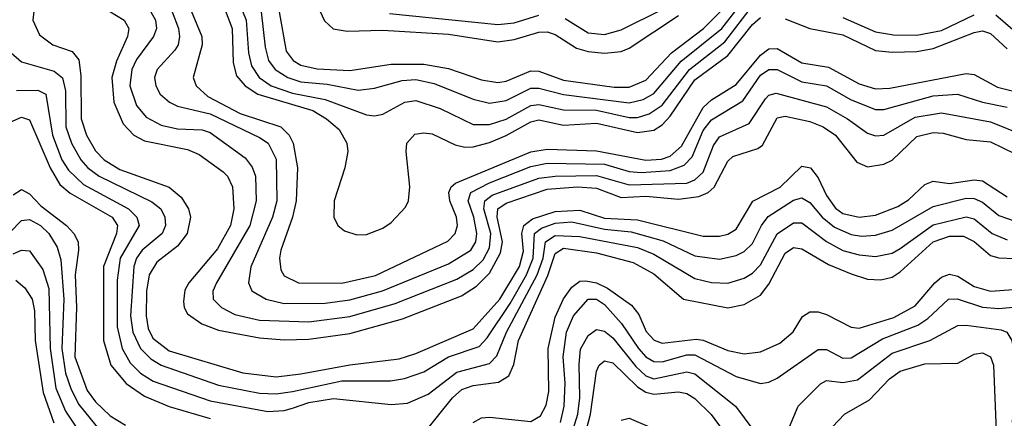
# Model space of a CAD drawing. Header units: inches. Extents: x 990535 to 1117859, y 769386 to 892122.
# Tile 465 of 656: x 1071106 to 1073503, y 803480 to 804451. Entities that reach past the tile are written whole.
import ezdxf

# ---------------------------------------------------------------- set-up
doc = ezdxf.new("R2010")
doc.units = ezdxf.units.IN
doc.header["$MEASUREMENT"] = 0
doc.layers.add('B0870', color=7, linetype='Continuous')

msp = doc.modelspace()

# ---------------------------------------------------------------- linework, layer by layer
at = {"layer": 'B0870', "color": 5}
for points, elevation in [([(1071474.7, 804590), (1071549.5, 804410), (1071550, 804389.8), (1071528.1, 804310), (1071535.6, 804290), (1071564, 804264), (1071642.5, 804222.5), (1071742, 804190), (1071762.3, 804170), (1071772, 804150), (1071782.5, 804090), (1071779.1, 804010), (1071770.1, 803970.1), (1071741.6, 803890), (1071738.2, 803870), (1071741.6, 803841.6), (1071750, 803827.1), (1071784.6, 803810), (1071890, 803809.1), (1071972.3, 803827.7), (1072148.3, 803911.7), (1072166, 803930), (1072171.6, 803950), (1072169.1, 803970), (1072153.5, 804010), (1072150.8, 804030), (1072156.4, 804043.6), (1072167.3, 804052.7), (1072350, 804129), (1072390, 804135.4), (1072510, 804131.9), (1072630, 804108.7), (1072668.6, 804111.4), (1072690, 804119), (1072716.9, 804143.1), (1072770, 804237.2), (1072790, 804255.8), (1072850, 804293.4), (1072910, 804364.5), (1072930, 804380.1), (1072950, 804380.8), (1073010, 804346.1), (1073075.3, 804335.3), (1073150, 804294.9), (1073190, 804282.3), (1073224.3, 804284.3), (1073410, 804320.2), (1073430, 804317.8), (1073486.9, 804286.9), (1073590, 804260.8)], 3080), ([(1071144, 804510), (1071138, 804450), (1071154.3, 804414.3), (1071186.8, 804390), (1071233.5, 804373.5), (1071250, 804353.7), (1071254.8, 804314.8), (1071255.7, 804210), (1071268.2, 804170), (1071290, 804131.9), (1071311.4, 804110), (1071350, 804086.3), (1071470, 804043.1), (1071498.8, 804018.8), (1071516.9, 803990), (1071521.6, 803970), (1071513.3, 803930), (1071490, 803899.2), (1071439.7, 803860.3), (1071421.2, 803830), (1071414.4, 803790), (1071413.8, 803730), (1071418.9, 803698.9), (1071430, 803675.2), (1071470, 803644.9), (1071649.3, 803590.7), (1071730, 803581.1), (1071790, 803588.3), (1071910, 803610.4), (1072030, 803625), (1072070, 803637.8), (1072210, 803698), (1072275, 803770), (1072323, 803850), (1072332.9, 803887.1), (1072328.6, 803930), (1072333.3, 803950), (1072354.3, 803965.7), (1072410, 803983.9), (1072470, 803987.1), (1072530, 803967.7), (1072610, 803963.4), (1072770, 803924.1), (1072810, 803923.9), (1072830, 803928.9), (1072850, 803940.6), (1072891, 804009), (1072957.2, 804042.8), (1073010, 804094), (1073031.1, 804090), (1073050, 804065.7), (1073070, 804022.7), (1073092, 803992), (1073110, 803979.4), (1073150, 803970), (1073190, 803975.3), (1073243.6, 803996.4), (1073270, 804012.5), (1073310, 804049.7), (1073330, 804057.7), (1073370, 804052.1), (1073430, 804060.9), (1073450, 804058.3), (1073510, 804019.6)], 2980), ([(1071585.3, 804530), (1071623.5, 804430), (1071625.7, 804345.7), (1071634, 804314), (1071654.8, 804290), (1071685.8, 804270), (1071819.2, 804230), (1071853.1, 804210), (1071883.6, 804183.6), (1071902.6, 804150), (1071904.7, 804130), (1071897.4, 804090), (1071871.3, 804010), (1071870.5, 803970), (1071880.6, 803950), (1071896.9, 803936.9), (1071926.8, 803926.8), (1071950, 803927.6), (1071990, 803943.3), (1072010, 803956.9), (1072045.5, 803994.5), (1072052.3, 804010), (1072056.1, 804043.9), (1072046.5, 804130), (1072048.6, 804150), (1072068, 804172), (1072090, 804175.8), (1072110, 804173.2), (1072166, 804146), (1072190, 804140.7), (1072210, 804141.3), (1072250, 804151.8), (1072290, 804168.8), (1072350, 804202.7), (1072370, 804206.8), (1072430, 804194.4), (1072510, 804198.7), (1072610, 804176.2), (1072650, 804182), (1072670, 804194.7), (1072690, 804216.5), (1072750, 804304.7), (1072830, 804363.7), (1072890, 804439.4), (1072910, 804456.3)], 3120), ([(1071624.8, 804530), (1071657.1, 804450), (1071663, 804370), (1071670, 804338.6), (1071689.2, 804310), (1071718.5, 804290), (1071770, 804272.3), (1071850, 804257), (1071950, 804219.1), (1071970, 804216.9), (1071990, 804221.2), (1072043.4, 804250), (1072070, 804254.5), (1072130, 804234.9), (1072210, 804195.5), (1072250, 804195.7), (1072290, 804209), (1072350, 804241.9), (1072370, 804244.6), (1072430, 804231.4), (1072510, 804230.6), (1072590, 804212.9), (1072610, 804212.9), (1072638.6, 804221.4), (1072670, 804243), (1072736.4, 804330), (1072822.8, 804397.2), (1072890, 804484.6)], 3140), ([(1071819.3, 804510), (1071848.3, 804448.3), (1071869, 804429), (1071903.5, 804423.5), (1071990, 804425.7), (1072150, 804415.7), (1072270, 804397), (1072310, 804402.5), (1072370, 804420.9), (1072390, 804421.6), (1072410, 804414.9), (1072461.6, 804381.6), (1072490, 804373.4), (1072530, 804369.4), (1072570, 804373.8), (1072590, 804381.7), (1072710, 804461.2)], 3220), ([(1071303.9, 804483.9), (1071359.8, 804450), (1071371.2, 804430), (1071368.3, 804410), (1071341.2, 804350), (1071330.3, 804310), (1071335.2, 804250), (1071357.4, 804197.4), (1071384.1, 804170), (1071410, 804156.2), (1071514.7, 804134.7), (1071543, 804123), (1071600.9, 804080.9), (1071611.6, 804070), (1071624.1, 804044.1), (1071627.6, 803990), (1071618.9, 803950), (1071587.3, 803892.7), (1071517.5, 803810), (1071508.1, 803792), (1071504.5, 803764.5), (1071506.2, 803750), (1071514.8, 803734.8), (1071549, 803710), (1071590, 803695), (1071690, 803675.9), (1071750, 803671.3), (1071810, 803673), (1071910, 803687), (1072037.6, 803722.4), (1072181.3, 803778.7), (1072218.3, 803801.7), (1072250, 803833.9), (1072276.7, 803883.3), (1072281.2, 803910), (1072268.1, 803970), (1072269.8, 803990), (1072290, 804003.9), (1072390, 804038.2), (1072463.7, 804043.7), (1072510, 804040.7), (1072570, 804018.3), (1072630, 804021.3), (1072710, 804014.2), (1072759.5, 804020.5), (1072782, 804030), (1072797.1, 804042.9), (1072830, 804106.2), (1072842, 804118), (1072903, 804137), (1072914.7, 804145.3), (1072950, 804212.1), (1072970, 804216), (1073030, 804203.2), (1073062.1, 804190), (1073092, 804170), (1073144.4, 804104.4), (1073170, 804092.9), (1073210, 804098.9), (1073230, 804109.1), (1073290, 804166.3), (1073330, 804176.3), (1073354.7, 804174.7), (1073410, 804159.2), (1073470, 804153.3), (1073530, 804124.7)], 3020), ([(1071424.9, 804470), (1071436.8, 804450), (1071439.2, 804430), (1071432, 804410), (1071390, 804354.3), (1071378.9, 804330), (1071374.1, 804290), (1071390, 804242.4), (1071414, 804214), (1071450, 804194.3), (1071490, 804184.9), (1071550, 804182.7), (1071570, 804176.2), (1071654.9, 804114.9), (1071672.1, 804092.1), (1071679.9, 804070), (1071681.3, 804010), (1071666.3, 803950), (1071585.2, 803810), (1071576, 803790), (1071576.6, 803770), (1071597.2, 803750), (1071630, 803732.8), (1071690, 803719.1), (1071810, 803715.2), (1071910, 803727.8), (1072019.8, 803760.2), (1072170, 803819.1), (1072210, 803842.9), (1072234, 803866), (1072250, 803895.3), (1072252.6, 803930), (1072235.6, 803990), (1072238.1, 804010), (1072256.1, 804023.9), (1072370, 804064.9), (1072409.7, 804070.3), (1072510, 804071.9), (1072590, 804048.5), (1072730, 804053.1), (1072750, 804061.2), (1072770, 804080.1), (1072795.1, 804144.9), (1072810, 804165.7), (1072882, 804198), (1072921.8, 804258.2), (1072930, 804267.2), (1072947.5, 804272.5), (1073070, 804238.5), (1073121.3, 804210), (1073170, 804174.4), (1073190, 804167.9), (1073210, 804170.1), (1073286.4, 804213.6), (1073350, 804224.2), (1073470, 804202.1), (1073550, 804170)], 3040), ([(1071477.3, 804470), (1071492.7, 804430), (1071495.1, 804410), (1071491.4, 804390), (1071483.5, 804376.5), (1071440.8, 804330), (1071433.8, 804310), (1071437.2, 804290), (1071447.8, 804270), (1071470.3, 804250.3), (1071490, 804240.6), (1071570, 804221.5), (1071690, 804163.8), (1071710.9, 804150), (1071730, 804111.2), (1071732, 804010), (1071721.3, 803970), (1071668.8, 803848.8), (1071662.7, 803810), (1071670.8, 803790.8), (1071706.2, 803770), (1071750, 803759.9), (1071850, 803760.6), (1071910, 803768.8), (1071989, 803791), (1072150, 803856.4), (1072204.1, 803890), (1072216.6, 803910), (1072219, 803930), (1072211.7, 803970), (1072197.7, 804010), (1072204.5, 804030), (1072250, 804053.5), (1072350, 804093.1), (1072390, 804101.9), (1072530, 804099.3), (1072590, 804081.7), (1072619.2, 804079.2), (1072690, 804083.9), (1072723.6, 804096.4), (1072742.9, 804117.1), (1072770, 804181.3), (1072790, 804207.3), (1072866.8, 804253.2), (1072910, 804316), (1072930, 804330), (1072950, 804330), (1073010, 804299.9), (1073070, 804289.6), (1073130, 804255.9), (1073190, 804232.7), (1073210, 804232.5), (1073330, 804265.8), (1073389.4, 804269.4), (1073450.4, 804250.4), (1073510, 804238.2)], 3060), ([(1071693.9, 804470), (1071703.8, 804383.8), (1071711.7, 804351.7), (1071727.7, 804330), (1071758.5, 804310), (1071790, 804299.7), (1071854.1, 804294.1), (1071930, 804279.8), (1071970, 804284), (1072037.3, 804302.7), (1072070, 804305.7), (1072115.3, 804295.3), (1072210, 804257.7), (1072250, 804247.9), (1072290, 804254), (1072350, 804284.1), (1072370, 804284.6), (1072430, 804269.1), (1072590, 804248.4), (1072623.6, 804256.4), (1072650, 804271.7), (1072716.1, 804350), (1072815.1, 804430), (1072847.3, 804470)], 3160), ([(1071738, 804470), (1071754.4, 804374.4), (1071771.4, 804351.4), (1071790, 804340.4), (1071830, 804331.2), (1071910, 804327.3), (1072010, 804342.9), (1072090, 804342.5), (1072150, 804332.5), (1072230, 804304.9), (1072270, 804297.9), (1072290, 804301.2), (1072350, 804326.6), (1072370, 804325.8), (1072430, 804303.9), (1072552.9, 804287.1), (1072590, 804286.6), (1072630, 804304), (1072693, 804370), (1072770.6, 804430), (1072811.5, 804470)], 3180), ([(1072006.4, 804466.4), (1072270, 804439.3), (1072310, 804443.7), (1072370, 804461.8)], 3240), ([(1072434.3, 804454.3), (1072490, 804418.8), (1072530, 804415.2), (1072570, 804426.2), (1072670, 804475.8)], 3240), ([(1073110, 804456.2), (1073190, 804421.2), (1073233.8, 804413.8), (1073290, 804413.2), (1073350, 804424.7), (1073430, 804463.2)], 3140), ([(1073482.8, 804462.8), (1073530, 804422.7)], 3140), ([(1072970, 804453), (1073030, 804430), (1073110, 804414.3), (1073190, 804376.3), (1073230, 804371.9), (1073290, 804374), (1073330, 804380.9), (1073430, 804419.9), (1073450, 804423.6), (1073470, 804417.3), (1073510, 804379.8)], 3120), ([(1071085.1, 804370), (1071110, 804348.5), (1071190, 804325.5), (1071209.8, 804309.8), (1071217.5, 804277.5), (1071218.5, 804190), (1071231.8, 804150), (1071254.3, 804110), (1071271.9, 804090), (1071299.1, 804070), (1071427.5, 804007.5), (1071449.2, 803990), (1071459.6, 803970), (1071460.7, 803950), (1071452.8, 803930), (1071404.4, 803890), (1071390.3, 803870), (1071383.9, 803850), (1071375.6, 803730), (1071381.5, 803690), (1071399.6, 803650), (1071424.8, 803624.8), (1071449.9, 803609.9), (1071590, 803561.1), (1071690, 803541.3), (1071730, 803539.5), (1071770, 803545.2), (1071890, 803571.1), (1072008.7, 803571.3), (1072042.7, 803577.3), (1072090, 803593.4), (1072150, 803630.3), (1072224.8, 803655.2), (1072243.7, 803676.3), (1072300.3, 803759.7), (1072340, 803830), (1072356.4, 803870), (1072359.7, 803930), (1072376.3, 803943.7), (1072410, 803955.1), (1072450, 803958.4), (1072530, 803940.5), (1072594.5, 803934.5), (1072672.2, 803912.2), (1072750, 803875.7), (1072810, 803868), (1072850, 803876.4), (1072870, 803886.5), (1072890, 803906.1), (1072911.7, 803950), (1072928, 803972), (1072990, 804011.2), (1073010, 804016.8), (1073030, 804005.9), (1073059.5, 803970), (1073090, 803945.6), (1073130, 803928.1), (1073155.8, 803924.2), (1073190, 803926.6), (1073230, 803938.1), (1073330, 803995.7), (1073410, 804016.5), (1073430, 804015.9), (1073450, 804006.8), (1073490, 803974.5), (1073530, 803960.4)], 2960), ([(1071098.4, 804278.4), (1071150, 804279.4), (1071169.8, 804269.7), (1071186, 804170), (1071208.7, 804110), (1071224.3, 804084.3), (1071261.4, 804050), (1071370.7, 803990.7), (1071391.4, 803970), (1071396.5, 803950), (1071350.2, 803870), (1071343.2, 803816.8), (1071343.2, 803703.2), (1071355.3, 803650), (1071375, 803615), (1071400.2, 803590), (1071431, 803571), (1071570, 803522.4), (1071710, 803497), (1071750, 803499.5), (1071770, 803505.3), (1071810, 803518.8), (1071870, 803528.3), (1072010, 803513.5), (1072050, 803517.2), (1072100.8, 803539.2), (1072170, 803592.6), (1072250, 803613.9), (1072267.8, 803632.2), (1072290.9, 803690), (1072366, 803830), (1072380.2, 803870), (1072385.9, 803910), (1072410, 803925.5), (1072470, 803922.9), (1072610, 803896.4), (1072650, 803880.2), (1072750, 803820.5), (1072790, 803810.9), (1072830, 803809.5), (1072870, 803821.7), (1072890, 803833.8), (1072910, 803854.2), (1072950.3, 803929.7), (1072990, 803956.7), (1073010, 803956.1), (1073070.5, 803910.5), (1073110, 803889.3), (1073150, 803878.4), (1073190, 803874.2), (1073230, 803882.6), (1073250, 803893.6), (1073330, 803951.5), (1073410, 803971.2), (1073430, 803966.1), (1073473.6, 803930), (1073510, 803914.6)], 2940), ([(1071070, 804195.5), (1071110, 804213.9), (1071130, 804207.1), (1071179.8, 804090), (1071203.6, 804050), (1071228.4, 804028.4), (1071331, 803970), (1071343.6, 803950), (1071341.2, 803930), (1071309.5, 803850), (1071310, 803670), (1071328.1, 803610), (1071364.9, 803564.9), (1071410, 803534.3), (1071470, 803508.7), (1071570, 803479.5)], 2920), ([(1071090, 804024.8), (1071110, 804037.8), (1071130, 804027.1), (1071157.4, 803997.4), (1071219.4, 803950), (1071237.9, 803930), (1071247.9, 803910), (1071248.7, 803890), (1071241.1, 803830), (1071244.3, 803750), (1071240.2, 803630), (1071270, 803548.3), (1071290, 803520.1), (1071325.9, 803485.9), (1071363.1, 803463.1)], 2880), ([(1071054.5, 803905.5), (1071110, 803962.1), (1071130, 803964.6), (1071156.6, 803950), (1071177.1, 803930), (1071197.3, 803897.3), (1071206.3, 803866.3), (1071213.3, 803770), (1071208.7, 803650), (1071217.6, 803590), (1071231.2, 803550), (1071250, 803513.5), (1071305.4, 803445.4)], 2860), ([(1072090, 803442.9), (1072159.5, 803530), (1072182.2, 803550), (1072210, 803560.5), (1072272, 803568), (1072296.6, 803583.4), (1072309, 803611), (1072320.1, 803670), (1072391.8, 803828.2), (1072410, 803881.8), (1072430, 803894.2), (1072510, 803883.5), (1072599.8, 803859.8), (1072650, 803831.9), (1072721.9, 803770), (1072830, 803749.5), (1072870, 803757.4), (1072910, 803780.4), (1072930, 803807), (1072970, 803882.2), (1072990, 803895.9), (1073010, 803893), (1073074.9, 803854.9), (1073130, 803831.9), (1073170, 803819), (1073202.7, 803817.3), (1073230, 803824.2), (1073250, 803836.8), (1073330, 803910), (1073370, 803923.8), (1073403.8, 803923.8), (1073430, 803910.9), (1073470, 803877), (1073490, 803871.2), (1073529.8, 803869.8)], 2920), ([(1071090, 803880.7), (1071110, 803890.1), (1071130, 803888.3), (1071162.3, 803842.3), (1071176.5, 803796.5), (1071179.7, 803650), (1071194, 803554), (1071217.6, 803497.6), (1071270, 803418.5)], 2840), ([(1071096.6, 803816.6), (1071118, 803797.9), (1071135.8, 803770), (1071141.9, 803741.9), (1071143.4, 803670), (1071163.1, 803543.1), (1071189.3, 803469.3)], 2820), ([(1072210, 803470.3), (1072230, 803481.4), (1072250, 803482.8), (1072350, 803472.7), (1072374.1, 803485.9), (1072387.5, 803512.5), (1072394.3, 803545.7), (1072392.4, 803650), (1072410, 803726.3), (1072430, 803770.8), (1072450, 803799.9), (1072470, 803814.2), (1072484.6, 803815.4), (1072510, 803810.4), (1072537.4, 803797.4), (1072595.9, 803755.9), (1072613.1, 803733.1), (1072631.6, 803691.6), (1072650.3, 803670.3), (1072670, 803663.6), (1072753.2, 803673.2), (1072770.3, 803670.3), (1072830, 803645.6), (1072870, 803637.5), (1072910, 803642.4), (1072956.8, 803663.2), (1072989, 803691), (1073011.8, 803728.2), (1073030, 803739.4), (1073050, 803739.5), (1073070, 803733.2), (1073130, 803702.4), (1073150, 803700.1), (1073234, 803726), (1073285.8, 803754.2), (1073333.9, 803810), (1073350, 803824), (1073370, 803831.1), (1073390, 803826.8), (1073430, 803800.9), (1073470, 803789.8), (1073570, 803797.1)], 2880), ([(1072422.6, 803470), (1072431.9, 803510), (1072433.9, 803566.1), (1072429.4, 803630), (1072437.5, 803690), (1072454.6, 803730), (1072490, 803770.3), (1072510, 803770.5), (1072530, 803757.3), (1072571.1, 803711.1), (1072612.2, 803650), (1072630, 803629.8), (1072650, 803618.5), (1072670, 803617.8), (1072730, 803634.6), (1072750, 803634.4), (1072850, 803582.1), (1072910, 803565.2), (1072930, 803567.9), (1072950, 803578.2), (1073050, 803647.6), (1073070, 803647.7), (1073110, 803627), (1073130, 803627.8), (1073206.6, 803673.4), (1073292.8, 803707.2), (1073316.9, 803723.1), (1073367.3, 803770), (1073388.4, 803771.6), (1073450, 803750.7), (1073490, 803747.4), (1073550, 803753.4)], 2860), ([(1072447.2, 803432.8), (1072464.5, 803490), (1072469.6, 803530), (1072468, 803612), (1072471.7, 803648.3), (1072490, 803682.1), (1072510, 803696.2), (1072530, 803692.2), (1072550, 803676.3), (1072606.1, 803606.1), (1072630, 803583.4), (1072650, 803576.6), (1072730, 803593.4), (1072750, 803588.7), (1072848.4, 803510), (1072910, 803427.5)], 2840), ([(1072970, 803434.6), (1073001.5, 803510), (1073055.5, 803564.5), (1073070, 803572), (1073110, 803567.8), (1073146.1, 803573.9), (1073230, 803638.6), (1073322.1, 803670), (1073390, 803706), (1073410, 803706.8), (1073496, 803696), (1073509.8, 803689.8), (1073521.6, 803670), (1073530.5, 803610.5), (1073522.3, 803470)], 2840), ([(1073070, 803443.7), (1073114.1, 803490), (1073174.9, 803525.1), (1073223.8, 803576.2), (1073250, 803595.3), (1073310, 803612.6), (1073390, 803614.9), (1073430, 803636.4), (1073450, 803639.5), (1073469.7, 803629.7), (1073477.2, 803610), (1073483.2, 803450)], 2820), ([(1072469.5, 803390.5), (1072495.5, 803490), (1072510, 803594.7), (1072516.7, 803610), (1072530, 803620.5), (1072550, 803615), (1072610, 803556.7), (1072630, 803543.7), (1072650, 803538.9), (1072710, 803544.3), (1072730, 803540.5), (1072750, 803528.6), (1072789.1, 803489.1), (1072818.3, 803450)], 2820), ([(1072570, 803476), (1072590, 803480.2), (1072667.6, 803447.6)], 2780)]:
    msp.add_lwpolyline(points, dxfattribs=dict(at, elevation=elevation))

doc.saveas('drawing.dxf')
